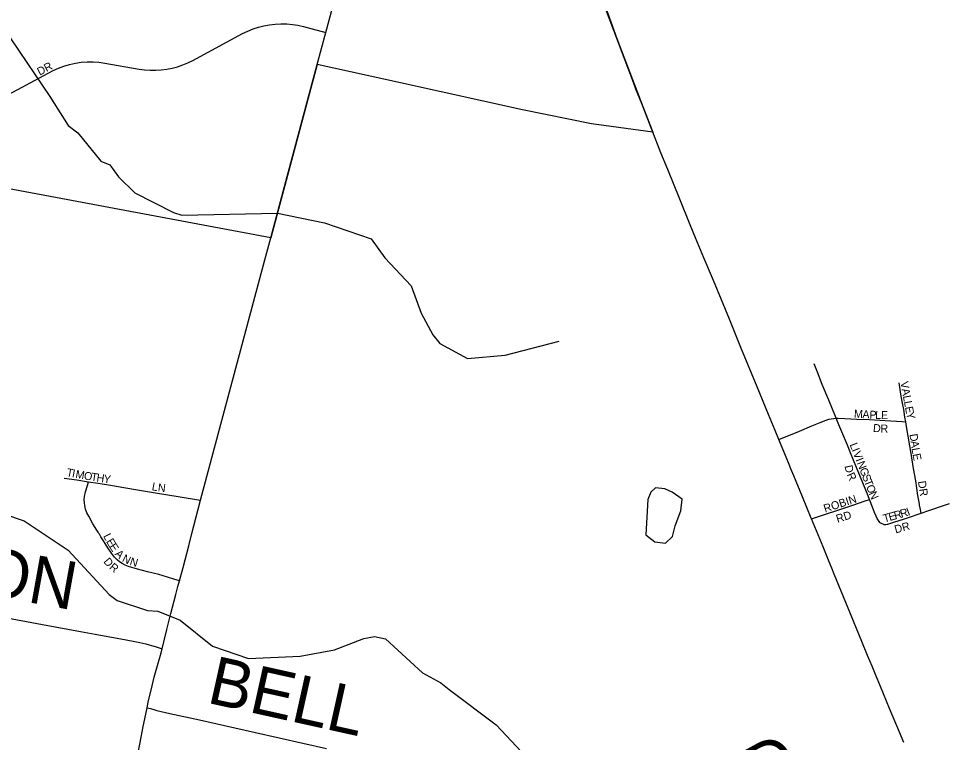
# Model space of a CAD drawing. Extents: x 1410790 to 1770854, y 448063 to 770588.
# Drawn here: x 1567206 to 1573021, y 603957 to 608483 of the extents above; entities that cross this region are included whole.
import ezdxf

# ---------------------------------------------------------------- set-up
doc = ezdxf.new("R2010")
doc.units = 0
for name, color, linetype in [('GM_X_City_Street', 7, 'Continuous'), ('GM_X_City_Street_Text', 7, 'Continuous'), ('GM_X_Corporation', 7, 'Continuous'), ('GM_X_County_Road', 7, 'Continuous'), ('GM_X_Minor_Lake', 7, 'Continuous'), ('GM_X_Minor_River', 7, 'Continuous'), ('GM_X_Township_Road', 7, 'Continuous'), ('GM_X_Township_Road_Text', 7, 'Continuous'), ('GM_X_Township_Subdivision', 7, 'Continuous'), ('GM_X_Township_Subdivision_Text', 7, 'Continuous'), ('GM_X_US_Route', 7, 'Continuous')]:
    doc.layers.add(name, color=color, linetype=linetype)

msp = doc.modelspace()

# ---------------------------------------------------------------- linework, layer by layer
at = {"layer": 'GM_X_City_Street'}
for points in [[(1569125.2, 608395.4), (1569188, 608630.2)], [(1567277.5, 608081.4), (1567421.1, 608157.8), (1567454.6, 608173.1), (1567489.1, 608186.1), (1567524.4, 608196.5), (1567560.4, 608204.4), (1567596.9, 608209.7), (1567633.6, 608212.5), (1567670.5, 608212.7), (1567707.2, 608210.2), (1567743.7, 608205.2), (1567958.7, 608167.7), (1567993, 608162.9), (1568027.5, 608160.4), (1568062.2, 608160.2), (1568096.7, 608162.2), (1568131.1, 608166.6), (1568165.1, 608173.3), (1568198.5, 608182.1), (1568231.3, 608193.3), (1568263.3, 608206.5), (1568294.4, 608221.8), (1568605.6, 608388.8), (1568637.5, 608404.6), (1568670.6, 608418.2), (1568704.4, 608429.4), (1568738.9, 608438.4), (1568773.9, 608444.9), (1568809.3, 608449), (1568845, 608450.7), (1568880.6, 608449.9), (1568916.1, 608446.7), (1568951.3, 608441.2), (1568986, 608433.2), (1569008, 608427.3), (1569125.2, 608395.4)], [(1569072, 608196.5), (1569125.2, 608395.4)], [(1566686.1, 607766.2), (1567231.3, 608056.8), (1567277.5, 608081.4)]]:
    msp.add_lwpolyline(points, dxfattribs=at)
at = {"layer": 'GM_X_Corporation'}
msp.add_lwpolyline([(1570820.3, 608703.4), (1570944.1, 608357.6), (1570997.3, 608216.4), (1571094.6, 607961.1), (1571168.4, 607772.6), (1570785, 607825.2), (1570354, 607913.3), (1569591.8, 608082.1), (1569072, 608196.5), (1568781.8, 607111.6), (1566488.9, 607541.5)], dxfattribs=at)
at = {"layer": 'GM_X_County_Road'}
for points in [[(1568867.7, 607432.4), (1569072, 608196.5)], [(1568781.8, 607111.5), (1568867.7, 607432.4)], [(1568744.8, 606973.6), (1568781.8, 607111.5)], [(1568342, 605471.7), (1568744.8, 606973.6)], [(1568211.6, 604967.5), (1568233.5, 605051.8), (1568268.4, 605186), (1568288.6, 605263.9), (1568300.1, 605311.6), (1568342, 605471.7)], [(1568103.5, 604543.2), (1568131.3, 604662.3), (1568156.9, 604762.9), (1568187.5, 604882.9), (1568200.8, 604931.3), (1568211.6, 604967.5)], [(1568008, 604174.4), (1568015.1, 604208.3), (1568040.3, 604311.9), (1568053.4, 604365.6), (1568069.3, 604422.5), (1568091.6, 604502.2), (1568103.5, 604543.2)], [(1567945, 603848.5), (1567971.4, 603989.6), (1567984.2, 604057.5), (1567999.6, 604134.4), (1568008, 604174.4)]]:
    msp.add_lwpolyline(points, dxfattribs=at)
at = {"layer": 'GM_X_Minor_Lake'}
for points in [[(1571124.9, 605254.6), (1571180.3, 605211.6), (1571248.3, 605202.4), (1571291.1, 605243.8), (1571308.3, 605311.6), (1571344, 605405.3), (1571351.3, 605477.3), (1571289.9, 605522.5), (1571244.1, 605543.3), (1571186.1, 605548.3), (1571155.6, 605522.8), (1571136.7, 605477)], [(1571136.7, 605477), (1571124.9, 605254.6)]]:
    msp.add_lwpolyline(points, dxfattribs=at)
at = {"layer": 'GM_X_Minor_River'}
for points in [[(1567113.4, 608421.9), (1567400.8, 607995.8), (1567516, 607815.3), (1567575.3, 607768.2), (1567718.7, 607591.2), (1567776.4, 607568.2), (1567829.3, 607493.1), (1567931.8, 607393), (1568174.3, 607270.5), (1568226.1, 607253.6), (1568823.7, 607265.4), (1569117.4, 607206.1), (1569408.4, 607104.9), (1569494.6, 606987.1), (1569658, 606811.8), (1569721.2, 606640.3), (1569793.1, 606504.7), (1569838.3, 606451.8), (1570011.1, 606358.6), (1570246, 606378.6), (1570582.3, 606467)], [(1567111.6, 605385.9), (1567241.2, 605343.6), (1567514.7, 605158.4), (1567770.6, 604881.3), (1567822.1, 604844.3), (1568011.5, 604782.9), (1568075.5, 604777.8), (1568214.9, 604721.2), (1568416.6, 604559.3), (1568641.8, 604481.3), (1568964.9, 604495.8), (1569180.1, 604536.2), (1569363.7, 604607.2), (1569430.1, 604620.1), (1569498, 604604.9), (1569728.9, 604392.4), (1569844.1, 604330.2), (1569895.5, 604287.2), (1570190.5, 604067.6), (1570379.4, 603863.9)]]:
    msp.add_lwpolyline(points, dxfattribs=at)
at = {"layer": 'GM_X_Township_Road'}
for points in [[(1567099.6, 604743.1), (1567354, 604695), (1567592.7, 604650.7), (1567683, 604634.3), (1567878, 604598), (1567932.4, 604587.7), (1567964, 604581.1), (1568001, 604573), (1568021.2, 604568.1), (1568036.9, 604563.9), (1568059.3, 604557.2), (1568077.4, 604551.5), (1568103.5, 604543.2)], [(1568008, 604174.4), (1568030.5, 604168.5), (1568050.5, 604163.2), (1568070.2, 604157.6), (1568150, 604138.8), (1568335.8, 604097.7), (1568491.3, 604062.8), (1568685.9, 604019.1), (1569129.9, 603919.2)]]:
    msp.add_lwpolyline(points, dxfattribs=at)
at = {"layer": 'GM_X_Township_Subdivision'}
for points in [[(1572314.5, 605983.9), (1572310.2, 605994.2), (1572267.3, 606097.4), (1572226.6, 606195.3), (1572197, 606271.9), (1572176.6, 606325)], [(1572748.4, 605962.5), (1572743.7, 605990.4), (1572735.8, 606038.6), (1572726.5, 606089.5), (1572718.6, 606134.6), (1572713.8, 606163.6), (1572707.4, 606206.3)], [(1571956.5, 605850.7), (1572084.3, 605903.4), (1572161, 605936.5), (1572214.4, 605958.5), (1572251.6, 605972.6), (1572267.6, 605977.4), (1572281.8, 605980.7), (1572298, 605983.3), (1572314.5, 605983.9)], [(1572314.5, 605983.9), (1572327.2, 605984.4), (1572368.8, 605982.3), (1572442.8, 605979.2), (1572519.9, 605975.5), (1572587.1, 605971.4), (1572655.8, 605967.2), (1572727.2, 605963.6), (1572748.4, 605962.5)], [(1572522.1, 605476.5), (1572513.6, 605498.4), (1572498.5, 605535.4), (1572465.2, 605615.1), (1572440.7, 605676.5), (1572404.2, 605767.2), (1572383.9, 605815.6), (1572349, 605899.5), (1572331.7, 605943.2), (1572314.5, 605983.9)], [(1572844.2, 605390.3), (1572838.1, 605424.2), (1572837.5, 605427.4), (1572832, 605459.7), (1572825.3, 605501.7), (1572811.3, 605592.5), (1572798.1, 605670.1), (1572782.3, 605764), (1572773.8, 605812.4), (1572753.4, 605932.2), (1572748.4, 605962.5)], [(1567490.4, 605610.2), (1567570, 605598.3), (1567642.4, 605587.5)], [(1568211.6, 604967.5), (1568176, 604978.6), (1568135.3, 604991.2), (1568081.8, 605006.6), (1568011.9, 605024.2), (1567948.6, 605041.2), (1567892.1, 605058.1), (1567870.6, 605066.2), (1567853, 605075), (1567836.7, 605085.8), (1567821.6, 605098.4), (1567805.6, 605114.8), (1567785.3, 605140.5), (1567762.8, 605172.8), (1567745.6, 605200.5), (1567736.1, 605217.7), (1567727.1, 605231), (1567720.3, 605241.7), (1567714.9, 605250.1), (1567710.1, 605258.7), (1567706.8, 605264.1), (1567701.8, 605272.5), (1567695.2, 605283.3), (1567670.2, 605324.6), (1567643.4, 605371.3), (1567632.9, 605391.9), (1567623.9, 605416.6), (1567618.4, 605438.8), (1567616.4, 605455.1), (1567616.2, 605474.7), (1567618.2, 605494.2), (1567624.5, 605523), (1567635.8, 605564), (1567642.4, 605587.5)], [(1567642.4, 605587.5), (1567702.8, 605577.7), (1567792.8, 605563.2), (1567863.3, 605551.9), (1567948.4, 605536.7), (1568073.4, 605515.7), (1568202.9, 605494.1), (1568342, 605471.7)], [(1572159.6, 605355.4), (1572191.1, 605365.9), (1572223, 605376.5), (1572343.5, 605416.5), (1572424.3, 605443.5), (1572489.5, 605465.5), (1572522.1, 605476.5)], [(1572612.6, 605320.3), (1572602.2, 605322.9), (1572597, 605325), (1572591.3, 605328.2), (1572586, 605333), (1572582.4, 605337.5), (1572577.7, 605344.1), (1572570.9, 605356.2), (1572563.6, 605372.4), (1572554, 605395.3), (1572547.9, 605410.6), (1572526.3, 605465.4), (1572522.1, 605476.5)], [(1572844.2, 605390.3), (1572892.4, 605407), (1572929.6, 605419.6), (1572960.7, 605429.8), (1573021.5, 605450.5)], [(1572612.6, 605320.3), (1572623.5, 605320.3), (1572632.4, 605321.3), (1572637, 605322.2), (1572674.7, 605333.8), (1572740.3, 605355.2), (1572777.7, 605367.4), (1572827.4, 605384.5), (1572844.2, 605390.3)]]:
    msp.add_lwpolyline(points, dxfattribs=at)
at = {"layer": 'GM_X_US_Route'}
for points in [[(1571168.4, 607772.6), (1571100.9, 607945), (1571063.1, 608042), (1571047.5, 608083.1), (1570866.6, 608563.3), (1570832.9, 608663.4), (1570817.6, 608712.1), (1570807.2, 608749.5), (1570795.3, 608793.6)], [(1571219.3, 607644.6), (1571197.8, 607698.2), (1571168.4, 607772.6)], [(1572736.5, 603956.4), (1572709.8, 604021.8), (1572647.3, 604170), (1572591.2, 604306.4), (1572560, 604382.3), (1572538.5, 604433.7), (1572510.7, 604500.3), (1572474.1, 604588.1), (1572388.3, 604797.5), (1572301.2, 605009.9), (1572286.5, 605046.5), (1572270.6, 605086), (1572231.8, 605180.1), (1572159.6, 605355.4), (1572158.1, 605359), (1572103.6, 605492.7), (1572049.9, 605623.1), (1572031.2, 605668.5), (1572020.1, 605695.8), (1572001.5, 605741.4), (1571956.5, 605850.7), (1571933.6, 605906.7), (1571891.8, 606008.3), (1571820.9, 606179.8), (1571718.6, 606427.3), (1571646.6, 606603.3), (1571546.7, 606845.8), (1571486.5, 606987.5), (1571435.4, 607112.1), (1571402.2, 607192.7), (1571337.4, 607354.2), (1571261.4, 607539.6), (1571219.3, 607644.6)]]:
    msp.add_lwpolyline(points, dxfattribs=at)

# ---------------------------------------------------------------- texts
at = {"layer": 'GM_X_City_Street_Text'}
msp.add_text('DR', height=50, rotation=27.89668, dxfattribs=at).set_placement((1567337.4, 608125.5))
at = {"layer": 'GM_X_Township_Road_Text'}
for s, rotation, p in [('WASHINGTON', 349.74021, (1564819.8, 605276.5)), ('BELL', 347.49587, (1568374.9, 604207)), ('D', 28.73491, (1571856.1, 603628.3))]:
    msp.add_text(s, height=300, rotation=rotation, dxfattribs=at).set_placement(p)
at = {"layer": 'GM_X_Township_Subdivision_Text'}
for s, rotation, p in [('V', 280.52969, (1572714.6, 606209.3)), ('A', 280.55542, (1572722.7, 606166)), ('L', 280.52232, (1572730.7, 606122.8)), ('L', 280.55, (1572737.2, 606088.2)), ('M', 356.93839, (1572424.3, 605987.6)), ('A', 356.93897, (1572477, 605984.8)), ('P', 356.9111, (1572520.9, 605982.4)), ('L', 357.84477, (1572557, 605980.5)), ('E', 359.53103, (1572593.8, 605979.1)), ('E', 280.54919, (1572743.6, 606053.6)), ('Y', 282.74252, (1572750.5, 606016.9)), ('D', 354.59386, (1572542.4, 605899.3)), ('R', 359.23589, (1572590.6, 605894.9)), ('D', 278.46701, (1572771.9, 605883.4)), ('A', 278.4454, (1572778.4, 605839.9)), ('L', 291.3651, (1572397.4, 605819.4)), ('I', 291.33878, (1572410.2, 605786.6)), ('V', 291.37229, (1572418.2, 605766.1)), ('L', 279.21733, (1572784.9, 605795.6)), ('I', 291.37948, (1572434.2, 605725.1)), ('N', 291.36709, (1572442.3, 605704.6)), ('E', 280.85135, (1572790.8, 605759.3)), ('T', 349.3921, (1567501.9, 605622.9)), ('I', 349.40183, (1567536.5, 605616.4)), ('M', 349.39377, (1567558.1, 605612.3)), ('D', 281.82001, (1572366, 605685.7)), ('G', 291.36709, (1572458.3, 605663.7)), ('O', 349.99014, (1567610.6, 605602.5)), ('T', 351.23225, (1567655.1, 605594.7)), ('H', 351.41019, (1567690.1, 605589.3)), ('Y', 351.40007, (1567733.6, 605582.7)), ('R', 294.5761, (1572378.7, 605631.3)), ('S', 291.33965, (1572474.3, 605622.7)), ('T', 291.36736, (1572487.1, 605589.9)), ('L', 348.86686, (1568034.9, 605534.7)), ('N', 353.35486, (1568073.6, 605527.3)), ('O', 291.37229, (1572500, 605557.1)), ('DR', 278.96909, (1572824.7, 605588.7)), ('ROBIN', 18.00441, (1572244.9, 605393.8)), ('N', 293.90647, (1572516.9, 605513.9)), ('RD', 17.52125, (1572322.5, 605330)), ('T', 15.71275, (1572615.1, 605331.7)), ('E', 15.72629, (1572649, 605341.2)), ('R', 15.74597, (1572682.9, 605350.8)), ('R', 15.71521, (1572721, 605361.5)), ('I', 20.97393, (1572763.8, 605373.8)), ('DR', 15.52912, (1572686, 605263.5)), ('L', 297.35908, (1567732.9, 605248)), ('E', 300.35564, (1567750.5, 605214.2)), ('E', 302.70101, (1567769.4, 605181.9)), ('A', 314.91965, (1567803.4, 605132.5)), ('D', 309.66005, (1567732.9, 605086.5)), ('R', 320.44721, (1567768.1, 605045.5)), ('N', 332.91106, (1567848.3, 605091.3)), ('N', 343.01815, (1567896.4, 605067.6))]:
    msp.add_text(s, height=50, rotation=rotation, dxfattribs=at).set_placement(p)

doc.saveas('drawing.dxf')
